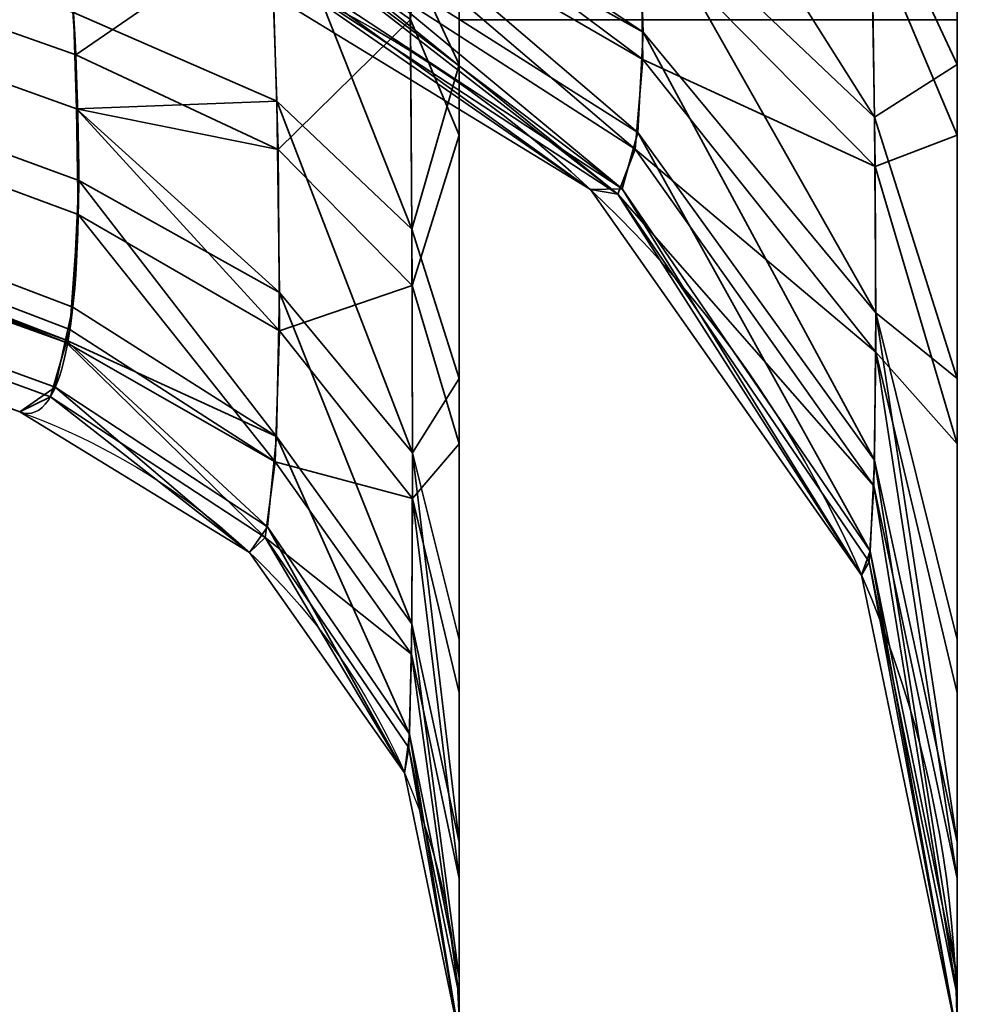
# Model space of a CAD drawing. Header units: millimetres. Extents: x -603 to 3703, y -120 to 249.
# Tile 818 of 1056: x 2484.59 to 2486.03, y -41.93 to -40.45. Entities that reach past the tile are written whole.
import ezdxf

# ---------------------------------------------------------------- set-up
doc = ezdxf.new("R2010")
doc.units = ezdxf.units.MM
doc.layers.add('151', color=7, linetype='Continuous', true_color=0xffffff)

# ---------------------------------------------------------------- blocks, each defined once
blk = doc.blocks.new('UG_SURFACE_185')
at = {"layer": '151', "color": 252, "linetype": 'Continuous', "lineweight": 35}
for points in [[(2485.25, -17.25, 1169.5381), (2485.25, -45.7122, 1169.5381), (2485.25, -19.4048, 1173.1852), (2485.25, -18.9952, 1172.8877)], [(2485.25, -45.7122, 1169.5381), (2485.25, -17.25, 1169.5381), (2485.25, -17.25, 1166.2939), (2485.25, -39.3478, 1166.2939)], [(2485.25, -18.7531, 1007.1909), (2485.25, -19.2157, 1006.9851), (2485.25, -40.6226, 1014.0123), (2485.25, -39.4812, 1013.7091)], [(2485.25, -40.6226, 1014.0123), (2485.25, -19.2157, 1006.9851), (2485.25, -19.5545, 1006.6088)], [(2486.0001, -45.8491, 1169.1622), (2486.0001, -19.2197, 1169.1622), (2486.0001, -19.3011, 1172.2006), (2486.0001, -19.9638, 1172.682)], [(2486.0001, -39.3478, 1166.2939), (2486.0001, -19.2197, 1166.2939), (2486.0001, -19.2197, 1169.1622), (2486.0001, -45.8491, 1169.1622)], [(2485.25, -19.658, 1173.6238), (2485.25, -19.4048, 1173.1852), (2485.25, -45.7122, 1169.5381)], [(2485.25, -19.5545, 1174.6088), (2485.25, -19.7109, 1174.1272), (2485.25, -45.7122, 1169.5381), (2485.25, -40.4485, 1184)], [(2485.25, -40.6226, 1014.0123), (2485.25, -19.5545, 1006.6088), (2485.25, -19.7109, 1006.1272), (2485.25, -45.3736, 1014.5735)], [(2485.25, -45.7122, 1169.5381), (2485.25, -19.7109, 1174.1272), (2485.25, -19.658, 1173.6238)], [(2485.25, -19.7109, 1006.1272), (2485.25, -19.658, 1005.6237), (2485.25, -40.4485, 996), (2485.25, -47, 1014.0001)], [(2485.25, -19.7109, 1006.1272), (2485.25, -47, 1014.0001), (2485.25, -47, 1014.25), (2485.25, -45.3736, 1014.5735)], [(2486.0001, -19.9638, 1172.682), (2486.0001, -20.3733, 1173.3913), (2486.0001, -45.8491, 1169.1622)], [(2486.0001, -40.4485, 1184), (2486.0001, -45.8491, 1169.1622), (2486.0001, -20.4589, 1174.2059), (2486.0001, -20.2058, 1174.9848)], [(2486.0001, -20.3733, 1173.3913), (2486.0001, -20.4589, 1174.2059), (2486.0001, -45.8491, 1169.1622)], [(2486.0001, -20.3733, 1005.3914), (2486.0001, -20.4589, 1006.2059), (2486.0001, -47, 1014.0001), (2486.0001, -40.4485, 996)], [(2486.0001, -45.3736, 1014.5735), (2486.0001, -20.4589, 1006.2059), (2486.0001, -40.0742, 1013.7997)], [(2486.0001, -45.3736, 1014.5735), (2486.0001, -47, 1014.25), (2486.0001, -47, 1014.0001), (2486.0001, -20.4589, 1006.2059)], [(2484.6516, -40.198, 1014.8238), (2484.6728, -40.5016, 1015.0163), (2471.067, -35.6956, 1019.2667)], [(2471.067, -35.6956, 1019.2667), (2484.664, -40.9151, 1015.5689), (2484.6582, -40.9346, 1015.6351)], [(2471.067, -35.6956, 1019.2667), (2484.674, -40.5829, 1015.1013), (2484.6766, -40.7418, 1015.2674)], [(2484.6766, -40.7418, 1015.2674), (2484.664, -40.9151, 1015.5689), (2471.067, -35.6956, 1019.2667)], [(2484.6582, -40.9346, 1015.6351), (2471.0956, -36.0625, 1019.7905), (2471.067, -35.6956, 1019.2667)], [(2484.6728, -40.5016, 1015.0163), (2484.674, -40.5829, 1015.1013), (2471.067, -35.6956, 1019.2667)], [(2471.067, -35.6956, 1160.7332), (2484.6683, -40.8817, 1164.5039), (2484.6773, -40.6908, 1164.7969)], [(2471.067, -35.6956, 1160.7332), (2471.0956, -36.0625, 1160.2094), (2484.6575, -40.931, 1164.3629)], [(2484.6575, -40.931, 1164.3629), (2484.6683, -40.8817, 1164.5039), (2471.067, -35.6956, 1160.7332)], [(2471.067, -35.6956, 1160.7332), (2484.674, -40.5826, 1164.8979), (2484.6694, -40.4376, 1165.0332)], [(2484.6773, -40.6908, 1164.7969), (2484.674, -40.5826, 1164.8979), (2471.067, -35.6956, 1160.7332)], [(2471.0956, -36.0625, 1019.7905), (2484.6346, -41.0167, 1015.9144), (2484.5884, -41.0394, 1016.2971)], [(2471.0956, -36.0625, 1019.7905), (2484.6582, -40.9346, 1015.6351), (2484.6346, -41.0167, 1015.9144)], [(2484.5884, -41.0394, 1163.7028), (2484.6418, -41.0022, 1164.1591), (2471.0956, -36.0625, 1160.2094)], [(2484.6418, -41.0022, 1164.1591), (2484.6575, -40.931, 1164.3629), (2471.0956, -36.0625, 1160.2094)], [(2485.1756, -40.3562, 1165.6972), (2485.25, -40.5162, 1166.0403), (2485.25, -39.3478, 1166.2939)], [(2485.25, -45.7122, 1169.5381), (2485.25, -39.3478, 1166.2939), (2485.25, -40.5162, 1166.0403)], [(2486.0001, -39.3478, 1166.2939), (2486.0001, -40.5162, 1166.0403), (2485.8696, -40.2362, 1165.4398)], [(2486.0001, -40.5162, 1166.0403), (2486.0001, -39.3478, 1166.2939), (2486.0001, -45.8491, 1169.1622)], [(2485.25, -39.4812, 1013.7091), (2485.25, -40.6226, 1014.0123), (2485.1766, -40.4481, 1014.3458)], [(2485.4984, -39.9979, 1164.9288), (2485.8696, -40.2362, 1165.4398), (2485.8756, -40.5954, 1165.2396)], [(2485.8756, -40.5954, 1165.2396), (2485.5201, -40.2577, 1164.798), (2485.4984, -39.9979, 1164.9288)], [(2485.8713, -40.3172, 1014.5959), (2486.0001, -40.6226, 1014.0123), (2486.0001, -40.0742, 1013.7997)], [(2486.0001, -40.0742, 1013.7997), (2486.0001, -40.6226, 1014.0123), (2486.0001, -45.3736, 1014.5735)], [(2485.527, -40.4671, 1164.6086), (2484.9977, -40.1721, 1164.3602), (2484.9918, -40.1088, 1164.4167)], [(2484.9918, -40.1088, 1164.4167), (2485.5201, -40.2577, 1164.798), (2485.527, -40.4671, 1164.6086)], [(2485.5266, -40.5084, 1015.444), (2485.523, -40.3111, 1015.241), (2484.992, -40.1091, 1015.5828)], [(2484.992, -40.1091, 1015.5828), (2484.9966, -40.201, 1015.6767), (2485.5266, -40.5084, 1015.444)], [(2485.5192, -40.6185, 1164.3671), (2484.982, -40.2774, 1164.1895), (2484.9977, -40.1721, 1164.3602)], [(2484.9977, -40.1721, 1164.3602), (2485.527, -40.4671, 1164.6086), (2485.5192, -40.6185, 1164.3671)], [(2484.6728, -40.5016, 1015.0163), (2484.6516, -40.198, 1014.8238), (2484.9668, -40.2993, 1014.6302)], [(2484.9966, -40.201, 1015.6767), (2484.9744, -40.2946, 1015.8536), (2485.5151, -40.6436, 1015.6934)], [(2485.5151, -40.6436, 1015.6934), (2485.5266, -40.5084, 1015.444), (2484.9966, -40.201, 1015.6767)], [(2484.6694, -40.4376, 1165.0332), (2484.9758, -40.5711, 1165.2079), (2484.9634, -40.22, 1165.4052)], [(2484.9634, -40.22, 1165.4052), (2484.9758, -40.5711, 1165.2079), (2485.1789, -40.764, 1165.4602)], [(2485.1789, -40.764, 1165.4602), (2485.1756, -40.3562, 1165.6972), (2484.9634, -40.22, 1165.4052)], [(2485.8756, -40.5954, 1165.2396), (2485.8696, -40.2362, 1165.4398), (2486.0001, -40.5162, 1166.0403)], [(2485.5201, -40.2577, 1164.798), (2485.8756, -40.5954, 1165.2396), (2485.8775, -40.8903, 1164.9649)], [(2485.8775, -40.8903, 1164.9649), (2485.527, -40.4671, 1164.6086), (2485.5201, -40.2577, 1164.798)], [(2485.4956, -40.7033, 1164.0801), (2484.9632, -40.301, 1164.1051), (2484.982, -40.2774, 1164.1895)], [(2484.982, -40.2774, 1164.1895), (2485.5192, -40.6185, 1164.3671), (2485.4956, -40.7033, 1164.0801)], [(2484.9668, -40.2993, 1014.6302), (2484.9775, -40.6439, 1014.8485), (2484.6728, -40.5016, 1015.0163)], [(2484.9744, -40.2946, 1015.8536), (2484.9646, -40.3034, 1015.8936), (2485.4891, -40.7112, 1015.981)], [(2484.9775, -40.6439, 1014.8485), (2484.9668, -40.2993, 1014.6302), (2485.1766, -40.4481, 1014.3458)], [(2485.4891, -40.7112, 1015.981), (2485.5151, -40.6436, 1015.6934), (2484.9744, -40.2946, 1015.8536)], [(2484.9646, -40.3034, 1015.8936), (2484.9231, -40.3402, 1016.0618), (2485.4891, -40.7112, 1015.981)], [(2485.4956, -40.7033, 1164.0801), (2484.9358, -40.335, 1163.9829), (2484.9632, -40.301, 1164.1051)], [(2485.523, -40.3111, 1015.241), (2485.8763, -40.6699, 1014.8178), (2485.8713, -40.3172, 1014.5959)], [(2485.8763, -40.6699, 1014.8178), (2485.523, -40.3111, 1015.241), (2485.5266, -40.5084, 1015.444)], [(2486.0001, -40.6226, 1014.0123), (2485.8713, -40.3172, 1014.5959), (2485.8763, -40.6699, 1014.8178)], [(2485.4476, -40.7044, 1163.7028), (2485.4476, -40.7044, 1016.2971), (2484.8423, -40.3336, 1016.2971), (2484.8423, -40.3336, 1163.7028)], [(2485.4476, -40.7044, 1163.7028), (2484.8423, -40.3336, 1163.7028), (2484.9358, -40.335, 1163.9829)], [(2484.9231, -40.3402, 1016.0618), (2484.8423, -40.3336, 1016.2971), (2485.4476, -40.7044, 1016.2971)], [(2485.4476, -40.7044, 1016.2971), (2485.4891, -40.7112, 1015.981), (2484.9231, -40.3402, 1016.0618)], [(2484.9358, -40.335, 1163.9829), (2485.4956, -40.7033, 1164.0801), (2485.4476, -40.7044, 1163.7028)], [(2485.25, -40.5162, 1166.0403), (2485.1756, -40.3562, 1165.6972), (2485.1789, -40.764, 1165.4602)], [(2484.9758, -40.5711, 1165.2079), (2484.6694, -40.4376, 1165.0332), (2484.674, -40.5826, 1164.8979)], [(2485.1766, -40.4481, 1014.3458), (2485.1794, -40.8489, 1014.6067), (2484.9775, -40.6439, 1014.8485)], [(2485.1794, -40.8489, 1014.6067), (2485.1766, -40.4481, 1014.3458), (2485.25, -40.6226, 1014.0123)], [(2486.0001, -45.8491, 1169.1622), (2486.0001, -40.4485, 1184), (2485.25, -40.4485, 1184), (2485.25, -45.7122, 1169.5381)], [(2486.0001, -47, 1014.0001), (2485.25, -47, 1014.0001), (2485.25, -40.4485, 996), (2486.0001, -40.4485, 996)], [(2485.8754, -41.112, 1164.6239), (2485.5192, -40.6185, 1164.3671), (2485.527, -40.4671, 1164.6086)], [(2485.527, -40.4671, 1164.6086), (2485.8775, -40.8903, 1164.9649), (2485.8754, -41.112, 1164.6239)], [(2484.674, -40.5829, 1015.1013), (2484.6728, -40.5016, 1015.0163), (2484.9775, -40.6439, 1014.8485)], [(2485.1789, -40.764, 1165.4602), (2485.25, -40.9889, 1165.7544), (2485.25, -40.5162, 1166.0403)], [(2485.25, -43.9948, 1164.5052), (2485.25, -40.5162, 1166.0403), (2485.25, -40.9889, 1165.7544)], [(2485.25, -40.5162, 1166.0403), (2485.25, -43.9948, 1164.5052), (2485.25, -45.3736, 1165.4265), (2485.25, -45.7122, 1169.5381)], [(2485.8773, -40.9496, 1015.11), (2485.5266, -40.5084, 1015.444), (2485.5151, -40.6436, 1015.6934)], [(2485.5266, -40.5084, 1015.444), (2485.8773, -40.9496, 1015.11), (2485.8763, -40.6699, 1014.8178)], [(2486.0001, -40.5162, 1166.0403), (2486.0001, -40.9889, 1165.7544), (2485.8756, -40.5954, 1165.2396)], [(2486.0001, -45.8491, 1169.1622), (2486.0001, -45.3736, 1165.4265), (2486.0001, -43.9948, 1164.5052), (2486.0001, -40.5162, 1166.0403)], [(2486.0001, -40.9889, 1165.7544), (2486.0001, -40.5162, 1166.0403), (2486.0001, -43.9948, 1164.5052)], [(2484.674, -40.5826, 1164.8979), (2484.9796, -40.8594, 1164.9388), (2484.9758, -40.5711, 1165.2079)], [(2484.9758, -40.5711, 1165.2079), (2484.9796, -40.8594, 1164.9388), (2485.1799, -41.1012, 1165.1425)], [(2485.1799, -41.1012, 1165.1425), (2485.1789, -40.764, 1165.4602), (2484.9758, -40.5711, 1165.2079)], [(2484.674, -40.5826, 1164.8979), (2484.6773, -40.6908, 1164.7969), (2484.9796, -40.8594, 1164.9388)], [(2484.9794, -40.9174, 1015.1343), (2484.6766, -40.7418, 1015.2674), (2484.674, -40.5829, 1015.1013)], [(2484.674, -40.5829, 1015.1013), (2484.9775, -40.6439, 1014.8485), (2484.9794, -40.9174, 1015.1343)], [(2485.8775, -40.8903, 1164.9649), (2485.8756, -40.5954, 1165.2396), (2486.0001, -40.9889, 1165.7544)], [(2485.25, -40.6226, 1014.0123), (2485.25, -41.0877, 1014.3251), (2485.1794, -40.8489, 1014.6067)], [(2485.25, -45.3736, 1014.5735), (2485.25, -43.9948, 1015.4948), (2485.25, -40.6226, 1014.0123)], [(2485.25, -41.0877, 1014.3251), (2485.25, -40.6226, 1014.0123), (2485.25, -43.9948, 1015.4948)], [(2485.8689, -41.2494, 1164.2244), (2485.4956, -40.7033, 1164.0801), (2485.5192, -40.6185, 1164.3671)], [(2485.5192, -40.6185, 1164.3671), (2485.8754, -41.112, 1164.6239), (2485.8689, -41.2494, 1164.2244)], [(2485.8763, -40.6699, 1014.8178), (2486.0001, -41.0877, 1014.3251), (2486.0001, -40.6226, 1014.0123)], [(2486.0001, -43.9948, 1015.4948), (2486.0001, -40.6226, 1014.0123), (2486.0001, -41.0877, 1014.3251)], [(2486.0001, -40.6226, 1014.0123), (2486.0001, -43.9948, 1015.4948), (2486.0001, -45.3736, 1014.5735)], [(2484.9794, -40.9174, 1015.1343), (2484.9775, -40.6439, 1014.8485), (2485.1794, -40.8489, 1014.6067)], [(2485.8742, -41.1505, 1015.4607), (2485.5151, -40.6436, 1015.6934), (2485.4891, -40.7112, 1015.981)], [(2485.5151, -40.6436, 1015.6934), (2485.8742, -41.1505, 1015.4607), (2485.8773, -40.9496, 1015.11)], [(2486.0001, -41.0877, 1014.3251), (2485.8763, -40.6699, 1014.8178), (2485.8773, -40.9496, 1015.11)], [(2484.6773, -40.6908, 1164.7969), (2484.6683, -40.8817, 1164.5039), (2484.9751, -41.0766, 1164.6054)], [(2484.9751, -41.0766, 1164.6054), (2484.9796, -40.8594, 1164.9388), (2484.6773, -40.6908, 1164.7969)], [(2485.8561, -41.2852, 1163.7028), (2485.4476, -40.7044, 1163.7028), (2485.4956, -40.7033, 1164.0801)], [(2485.8561, -41.2852, 1163.7028), (2485.8561, -41.2852, 1016.2971), (2485.4476, -40.7044, 1016.2971), (2485.4476, -40.7044, 1163.7028)], [(2485.4891, -40.7112, 1015.981), (2485.4476, -40.7044, 1016.2971), (2485.8561, -41.2852, 1016.2971)], [(2485.8561, -41.2852, 1016.2971), (2485.8673, -41.2654, 1015.8602), (2485.4891, -40.7112, 1015.981)], [(2485.4891, -40.7112, 1015.981), (2485.8673, -41.2654, 1015.8602), (2485.8742, -41.1505, 1015.4607)], [(2485.4956, -40.7033, 1164.0801), (2485.8689, -41.2494, 1164.2244), (2485.8561, -41.2852, 1163.7028)], [(2484.973, -41.1145, 1015.4773), (2484.664, -40.9151, 1015.5689), (2484.6766, -40.7418, 1015.2674)], [(2484.6766, -40.7418, 1015.2674), (2484.9794, -40.9174, 1015.1343), (2484.973, -41.1145, 1015.4773)], [(2485.25, -40.9889, 1165.7544), (2485.1789, -40.764, 1165.4602), (2485.1799, -41.1012, 1165.1425)], [(2484.9796, -40.8594, 1164.9388), (2484.9751, -41.0766, 1164.6054), (2485.1787, -41.3586, 1164.7521)], [(2485.1794, -40.8489, 1014.6067), (2485.1799, -41.1696, 1014.9435), (2484.9794, -40.9174, 1015.1343)], [(2485.1787, -41.3586, 1164.7521), (2485.1799, -41.1012, 1165.1425), (2484.9796, -40.8594, 1164.9388)], [(2485.1799, -41.1696, 1014.9435), (2485.1794, -40.8489, 1014.6067), (2485.25, -41.0877, 1014.3251)], [(2484.9751, -41.0766, 1164.6054), (2484.6683, -40.8817, 1164.5039), (2484.6575, -40.931, 1164.3629)], [(2486.0001, -41.6874, 1164.9233), (2485.8754, -41.112, 1164.6239), (2485.8775, -40.8903, 1164.9649)], [(2486.0001, -40.9889, 1165.7544), (2486.0001, -41.3824, 1165.3793), (2485.8775, -40.8903, 1164.9649)], [(2485.8775, -40.8903, 1164.9649), (2486.0001, -41.3824, 1165.3793), (2486.0001, -41.6874, 1164.9233)], [(2484.6582, -40.9346, 1015.6351), (2484.664, -40.9151, 1015.5689), (2484.973, -41.1145, 1015.4773)], [(2484.973, -41.1145, 1015.4773), (2484.9794, -40.9174, 1015.1343), (2485.1799, -41.1696, 1014.9435)], [(2484.9582, -41.2287, 1015.8682), (2484.6346, -41.0167, 1015.9144), (2484.6582, -40.9346, 1015.6351)], [(2484.6575, -40.931, 1164.3629), (2484.6418, -41.0022, 1164.1591), (2484.9617, -41.2126, 1164.2146)], [(2484.6575, -40.931, 1164.3629), (2484.9617, -41.2126, 1164.2146), (2484.9751, -41.0766, 1164.6054)], [(2484.6582, -40.9346, 1015.6351), (2484.973, -41.1145, 1015.4773), (2484.9582, -41.2287, 1015.8682)], [(2485.8773, -40.9496, 1015.11), (2485.8742, -41.1505, 1015.4607), (2486.0001, -41.7424, 1015.1891)], [(2486.0001, -41.7424, 1015.1891), (2486.0001, -41.4628, 1014.7214), (2485.8773, -40.9496, 1015.11)], [(2485.8773, -40.9496, 1015.11), (2486.0001, -41.4628, 1014.7214), (2486.0001, -41.0877, 1014.3251)], [(2485.1799, -41.1012, 1165.1425), (2485.25, -41.3824, 1165.3793), (2485.25, -40.9889, 1165.7544)], [(2485.25, -40.9889, 1165.7544), (2485.25, -41.3824, 1165.3793), (2485.25, -43.9948, 1164.5052)], [(2486.0001, -43.9948, 1164.5052), (2486.0001, -41.3824, 1165.3793), (2486.0001, -40.9889, 1165.7544)], [(2484.6418, -41.0022, 1164.1591), (2484.5884, -41.0394, 1163.7028), (2484.9343, -41.2512, 1163.7028)], [(2484.9343, -41.2512, 1163.7028), (2484.9617, -41.2126, 1164.2146), (2484.6418, -41.0022, 1164.1591)], [(2484.9343, -41.2512, 1016.2971), (2484.5884, -41.0394, 1016.2971), (2484.6346, -41.0167, 1015.9144)], [(2484.6346, -41.0167, 1015.9144), (2484.9582, -41.2287, 1015.8682), (2484.9343, -41.2512, 1016.2971)], [(2484.9343, -41.2512, 1016.2971), (2484.9343, -41.2512, 1163.7028), (2484.5884, -41.0394, 1163.7028), (2484.5884, -41.0394, 1016.2971)], [(2484.9751, -41.0766, 1164.6054), (2484.9617, -41.2126, 1164.2146), (2485.1751, -41.5247, 1164.297)], [(2485.1751, -41.5247, 1164.297), (2485.1787, -41.3586, 1164.7521), (2484.9751, -41.0766, 1164.6054)], [(2485.25, -41.0877, 1014.3251), (2485.25, -41.4628, 1014.7214), (2485.1799, -41.1696, 1014.9435)], [(2485.25, -41.4628, 1014.7214), (2485.25, -41.0877, 1014.3251), (2485.25, -43.9948, 1015.4948)], [(2486.0001, -43.9948, 1015.4948), (2486.0001, -41.0877, 1014.3251), (2486.0001, -41.4628, 1014.7214)], [(2484.9582, -41.2287, 1015.8682), (2484.973, -41.1145, 1015.4773), (2485.1782, -41.4042, 1015.3444)], [(2485.1799, -41.1696, 1014.9435), (2485.1782, -41.4042, 1015.3444), (2484.973, -41.1145, 1015.4773)], [(2485.1799, -41.1012, 1165.1425), (2485.1787, -41.3586, 1164.7521), (2485.25, -41.6874, 1164.9233)], [(2485.25, -41.6874, 1164.9233), (2485.25, -41.3824, 1165.3793), (2485.1799, -41.1012, 1165.1425)], [(2486.0001, -41.8917, 1164.3939), (2485.8689, -41.2494, 1164.2244), (2485.8754, -41.112, 1164.6239)], [(2485.8754, -41.112, 1164.6239), (2486.0001, -41.6874, 1164.9233), (2486.0001, -41.8917, 1164.3939)], [(2485.8742, -41.1505, 1015.4607), (2485.8673, -41.2654, 1015.8602), (2486.0001, -41.9186, 1015.718)], [(2486.0001, -41.9186, 1015.718), (2486.0001, -41.7424, 1015.1891), (2485.8742, -41.1505, 1015.4607)], [(2485.25, -41.7424, 1015.1891), (2485.1782, -41.4042, 1015.3444), (2485.1799, -41.1696, 1014.9435)], [(2485.1799, -41.1696, 1014.9435), (2485.25, -41.4628, 1014.7214), (2485.25, -41.7424, 1015.1891)], [(2484.9617, -41.2126, 1164.2146), (2484.9343, -41.2512, 1163.7028), (2485.1677, -41.5831, 1163.7028)], [(2485.1677, -41.5831, 1163.7028), (2485.1751, -41.5247, 1164.297), (2484.9617, -41.2126, 1164.2146)], [(2485.1677, -41.5831, 1016.2971), (2484.9343, -41.2512, 1016.2971), (2484.9582, -41.2287, 1015.8682)], [(2485.1782, -41.4042, 1015.3444), (2485.1742, -41.5453, 1015.7993), (2484.9582, -41.2287, 1015.8682)], [(2484.9582, -41.2287, 1015.8682), (2485.1742, -41.5453, 1015.7993), (2485.1677, -41.5831, 1016.2971)], [(2485.1677, -41.5831, 1016.2971), (2485.1677, -41.5831, 1163.7028), (2484.9343, -41.2512, 1163.7028), (2484.9343, -41.2512, 1016.2971)], [(2486.0001, -41.9804, 1163.7028), (2485.8561, -41.2852, 1163.7028), (2485.8689, -41.2494, 1164.2244)], [(2485.8689, -41.2494, 1164.2244), (2486.0001, -41.8917, 1164.3939), (2486.0001, -41.9804, 1163.7028)], [(2485.8673, -41.2654, 1015.8602), (2485.8561, -41.2852, 1016.2971), (2486.0001, -41.9804, 1016.2971)], [(2486.0001, -41.9804, 1016.2971), (2486.0001, -41.9186, 1015.718), (2485.8673, -41.2654, 1015.8602)], [(2486.0001, -41.9804, 1163.7028), (2486.0001, -41.9804, 1016.2971), (2485.8561, -41.2852, 1016.2971), (2485.8561, -41.2852, 1163.7028)], [(2485.1787, -41.3586, 1164.7521), (2485.1751, -41.5247, 1164.297), (2485.25, -41.8917, 1164.3939)], [(2485.25, -41.8917, 1164.3939), (2485.25, -41.6874, 1164.9233), (2485.1787, -41.3586, 1164.7521)], [(2485.25, -41.3824, 1165.3793), (2485.25, -41.6874, 1164.9233), (2485.25, -43.9948, 1164.5052)], [(2486.0001, -43.9948, 1164.5052), (2486.0001, -41.6874, 1164.9233), (2486.0001, -41.3824, 1165.3793)], [(2485.25, -41.9186, 1015.718), (2485.1742, -41.5453, 1015.7993), (2485.1782, -41.4042, 1015.3444)], [(2485.1782, -41.4042, 1015.3444), (2485.25, -41.7424, 1015.1891), (2485.25, -41.9186, 1015.718)], [(2485.25, -41.7424, 1015.1891), (2485.25, -41.4628, 1014.7214), (2485.25, -43.9948, 1015.4948)], [(2486.0001, -43.9948, 1015.4948), (2486.0001, -41.4628, 1014.7214), (2486.0001, -41.7424, 1015.1891)], [(2485.1751, -41.5247, 1164.297), (2485.1677, -41.5831, 1163.7028), (2485.25, -41.9804, 1163.7028)], [(2485.25, -41.9804, 1163.7028), (2485.25, -41.8917, 1164.3939), (2485.1751, -41.5247, 1164.297)], [(2485.25, -41.9804, 1016.2971), (2485.1677, -41.5831, 1016.2971), (2485.1742, -41.5453, 1015.7993)], [(2485.1742, -41.5453, 1015.7993), (2485.25, -41.9186, 1015.718), (2485.25, -41.9804, 1016.2971)], [(2485.25, -41.9804, 1016.2971), (2485.25, -41.9804, 1163.7028), (2485.1677, -41.5831, 1163.7028), (2485.1677, -41.5831, 1016.2971)], [(2485.25, -41.6874, 1164.9233), (2485.25, -41.8917, 1164.3939), (2485.25, -43.9948, 1164.5052)], [(2486.0001, -43.9948, 1164.5052), (2486.0001, -41.8917, 1164.3939), (2486.0001, -41.6874, 1164.9233)], [(2485.25, -41.9186, 1015.718), (2485.25, -41.7424, 1015.1891), (2485.25, -43.9948, 1015.4948)], [(2486.0001, -43.9948, 1015.4948), (2486.0001, -41.7424, 1015.1891), (2486.0001, -41.9186, 1015.718)], [(2485.25, -41.8917, 1164.3939), (2485.25, -41.9804, 1163.7028), (2485.25, -43.0735, 1163.1263), (2485.25, -43.9948, 1164.5052)], [(2486.0001, -43.9948, 1164.5052), (2486.0001, -43.0735, 1163.1263), (2486.0001, -41.9804, 1163.7028), (2486.0001, -41.8917, 1164.3939)], [(2485.25, -43.9948, 1015.4948), (2485.25, -43.0735, 1016.8736), (2485.25, -41.9804, 1016.2971), (2485.25, -41.9186, 1015.718)], [(2486.0001, -41.9186, 1015.718), (2486.0001, -41.9804, 1016.2971), (2486.0001, -43.0735, 1016.8736), (2486.0001, -43.9948, 1015.4948)]]:
    blk.add_3dface(points, dxfattribs=at)
blk = doc.blocks.new('UG_SURFACE_226')
at = {"layer": '151', "color": 252, "linetype": 'Continuous', "lineweight": 35}
for points in [[(2485.25, -17.25, 1169.5381), (2485.25, -45.7122, 1169.5381), (2485.25, -19.4048, 1173.1852), (2485.25, -18.9952, 1172.8877)], [(2485.25, -45.7122, 1169.5381), (2485.25, -17.25, 1169.5381), (2485.25, -17.25, 1166.2939), (2485.25, -39.3478, 1166.2939)], [(2485.25, -18.7531, 1007.1909), (2485.25, -19.2157, 1006.9851), (2485.25, -40.6226, 1014.0123), (2485.25, -39.4812, 1013.7091)], [(2485.25, -40.6226, 1014.0123), (2485.25, -19.2157, 1006.9851), (2485.25, -19.5545, 1006.6088)], [(2486.0001, -45.8491, 1169.1622), (2486.0001, -19.2197, 1169.1622), (2486.0001, -19.3011, 1172.2006), (2486.0001, -19.9638, 1172.682)], [(2486.0001, -39.3478, 1166.2939), (2486.0001, -19.2197, 1166.2939), (2486.0001, -19.2197, 1169.1622), (2486.0001, -45.8491, 1169.1622)], [(2485.25, -19.658, 1173.6238), (2485.25, -19.4048, 1173.1852), (2485.25, -45.7122, 1169.5381)], [(2485.25, -19.5545, 1174.6088), (2485.25, -19.7109, 1174.1272), (2485.25, -45.7122, 1169.5381), (2485.25, -40.4485, 1184)], [(2485.25, -40.6226, 1014.0123), (2485.25, -19.5545, 1006.6088), (2485.25, -19.7109, 1006.1272), (2485.25, -45.3736, 1014.5735)], [(2485.25, -45.7122, 1169.5381), (2485.25, -19.7109, 1174.1272), (2485.25, -19.658, 1173.6238)], [(2485.25, -19.7109, 1006.1272), (2485.25, -19.658, 1005.6237), (2485.25, -40.4485, 996), (2485.25, -47, 1014.0001)], [(2485.25, -19.7109, 1006.1272), (2485.25, -47, 1014.0001), (2485.25, -47, 1014.25), (2485.25, -45.3736, 1014.5735)], [(2486.0001, -19.9638, 1172.682), (2486.0001, -20.3733, 1173.3913), (2486.0001, -45.8491, 1169.1622)], [(2486.0001, -40.4485, 1184), (2486.0001, -45.8491, 1169.1622), (2486.0001, -20.4589, 1174.2059), (2486.0001, -20.2058, 1174.9848)], [(2486.0001, -20.3733, 1173.3913), (2486.0001, -20.4589, 1174.2059), (2486.0001, -45.8491, 1169.1622)], [(2486.0001, -20.3733, 1005.3914), (2486.0001, -20.4589, 1006.2059), (2486.0001, -47, 1014.0001), (2486.0001, -40.4485, 996)], [(2486.0001, -45.3736, 1014.5735), (2486.0001, -20.4589, 1006.2059), (2486.0001, -40.0742, 1013.7997)], [(2486.0001, -45.3736, 1014.5735), (2486.0001, -47, 1014.25), (2486.0001, -47, 1014.0001), (2486.0001, -20.4589, 1006.2059)], [(2484.6516, -40.198, 1014.8238), (2484.6728, -40.5016, 1015.0163), (2471.067, -35.6956, 1019.2667)], [(2471.067, -35.6956, 1019.2667), (2484.664, -40.9151, 1015.5689), (2484.6582, -40.9346, 1015.6351)], [(2471.067, -35.6956, 1019.2667), (2484.674, -40.5829, 1015.1013), (2484.6766, -40.7418, 1015.2674)], [(2484.6766, -40.7418, 1015.2674), (2484.664, -40.9151, 1015.5689), (2471.067, -35.6956, 1019.2667)], [(2484.6582, -40.9346, 1015.6351), (2471.0956, -36.0625, 1019.7905), (2471.067, -35.6956, 1019.2667)], [(2484.6728, -40.5016, 1015.0163), (2484.674, -40.5829, 1015.1013), (2471.067, -35.6956, 1019.2667)], [(2471.067, -35.6956, 1160.7332), (2484.6683, -40.8817, 1164.5039), (2484.6773, -40.6908, 1164.7969)], [(2471.067, -35.6956, 1160.7332), (2471.0956, -36.0625, 1160.2094), (2484.6575, -40.931, 1164.3629)], [(2484.6575, -40.931, 1164.3629), (2484.6683, -40.8817, 1164.5039), (2471.067, -35.6956, 1160.7332)], [(2471.067, -35.6956, 1160.7332), (2484.674, -40.5826, 1164.8979), (2484.6694, -40.4376, 1165.0332)], [(2484.6773, -40.6908, 1164.7969), (2484.674, -40.5826, 1164.8979), (2471.067, -35.6956, 1160.7332)], [(2471.0956, -36.0625, 1019.7905), (2484.6346, -41.0167, 1015.9144), (2484.5884, -41.0394, 1016.2971)], [(2471.0956, -36.0625, 1019.7905), (2484.6582, -40.9346, 1015.6351), (2484.6346, -41.0167, 1015.9144)], [(2484.5884, -41.0394, 1163.7028), (2484.6418, -41.0022, 1164.1591), (2471.0956, -36.0625, 1160.2094)], [(2484.6418, -41.0022, 1164.1591), (2484.6575, -40.931, 1164.3629), (2471.0956, -36.0625, 1160.2094)], [(2485.1756, -40.3562, 1165.6972), (2485.25, -40.5162, 1166.0403), (2485.25, -39.3478, 1166.2939)], [(2485.25, -45.7122, 1169.5381), (2485.25, -39.3478, 1166.2939), (2485.25, -40.5162, 1166.0403)], [(2486.0001, -39.3478, 1166.2939), (2486.0001, -40.5162, 1166.0403), (2485.8696, -40.2362, 1165.4398)], [(2486.0001, -40.5162, 1166.0403), (2486.0001, -39.3478, 1166.2939), (2486.0001, -45.8491, 1169.1622)], [(2485.25, -39.4812, 1013.7091), (2485.25, -40.6226, 1014.0123), (2485.1766, -40.4481, 1014.3458)], [(2485.4984, -39.9979, 1164.9288), (2485.8696, -40.2362, 1165.4398), (2485.8756, -40.5954, 1165.2396)], [(2485.8756, -40.5954, 1165.2396), (2485.5201, -40.2577, 1164.798), (2485.4984, -39.9979, 1164.9288)], [(2485.8713, -40.3172, 1014.5959), (2486.0001, -40.6226, 1014.0123), (2486.0001, -40.0742, 1013.7997)], [(2486.0001, -40.0742, 1013.7997), (2486.0001, -40.6226, 1014.0123), (2486.0001, -45.3736, 1014.5735)], [(2485.527, -40.4671, 1164.6086), (2484.9977, -40.1721, 1164.3602), (2484.9918, -40.1088, 1164.4167)], [(2484.9918, -40.1088, 1164.4167), (2485.5201, -40.2577, 1164.798), (2485.527, -40.4671, 1164.6086)], [(2485.5266, -40.5084, 1015.444), (2485.523, -40.3111, 1015.241), (2484.992, -40.1091, 1015.5828)], [(2484.992, -40.1091, 1015.5828), (2484.9966, -40.201, 1015.6767), (2485.5266, -40.5084, 1015.444)], [(2485.5192, -40.6185, 1164.3671), (2484.982, -40.2774, 1164.1895), (2484.9977, -40.1721, 1164.3602)], [(2484.9977, -40.1721, 1164.3602), (2485.527, -40.4671, 1164.6086), (2485.5192, -40.6185, 1164.3671)], [(2484.6728, -40.5016, 1015.0163), (2484.6516, -40.198, 1014.8238), (2484.9668, -40.2993, 1014.6302)], [(2484.9966, -40.201, 1015.6767), (2484.9744, -40.2946, 1015.8536), (2485.5151, -40.6436, 1015.6934)], [(2485.5151, -40.6436, 1015.6934), (2485.5266, -40.5084, 1015.444), (2484.9966, -40.201, 1015.6767)], [(2484.6694, -40.4376, 1165.0332), (2484.9758, -40.5711, 1165.2079), (2484.9634, -40.22, 1165.4052)], [(2484.9634, -40.22, 1165.4052), (2484.9758, -40.5711, 1165.2079), (2485.1789, -40.764, 1165.4602)], [(2485.1789, -40.764, 1165.4602), (2485.1756, -40.3562, 1165.6972), (2484.9634, -40.22, 1165.4052)], [(2485.8756, -40.5954, 1165.2396), (2485.8696, -40.2362, 1165.4398), (2486.0001, -40.5162, 1166.0403)], [(2485.5201, -40.2577, 1164.798), (2485.8756, -40.5954, 1165.2396), (2485.8775, -40.8903, 1164.9649)], [(2485.8775, -40.8903, 1164.9649), (2485.527, -40.4671, 1164.6086), (2485.5201, -40.2577, 1164.798)], [(2485.4956, -40.7033, 1164.0801), (2484.9632, -40.301, 1164.1051), (2484.982, -40.2774, 1164.1895)], [(2484.982, -40.2774, 1164.1895), (2485.5192, -40.6185, 1164.3671), (2485.4956, -40.7033, 1164.0801)], [(2484.9668, -40.2993, 1014.6302), (2484.9775, -40.6439, 1014.8485), (2484.6728, -40.5016, 1015.0163)], [(2484.9744, -40.2946, 1015.8536), (2484.9646, -40.3034, 1015.8936), (2485.4891, -40.7112, 1015.981)], [(2484.9775, -40.6439, 1014.8485), (2484.9668, -40.2993, 1014.6302), (2485.1766, -40.4481, 1014.3458)], [(2485.4891, -40.7112, 1015.981), (2485.5151, -40.6436, 1015.6934), (2484.9744, -40.2946, 1015.8536)], [(2484.9646, -40.3034, 1015.8936), (2484.9231, -40.3402, 1016.0618), (2485.4891, -40.7112, 1015.981)], [(2485.4956, -40.7033, 1164.0801), (2484.9358, -40.335, 1163.9829), (2484.9632, -40.301, 1164.1051)], [(2485.523, -40.3111, 1015.241), (2485.8763, -40.6699, 1014.8178), (2485.8713, -40.3172, 1014.5959)], [(2485.8763, -40.6699, 1014.8178), (2485.523, -40.3111, 1015.241), (2485.5266, -40.5084, 1015.444)], [(2486.0001, -40.6226, 1014.0123), (2485.8713, -40.3172, 1014.5959), (2485.8763, -40.6699, 1014.8178)], [(2485.4476, -40.7044, 1163.7028), (2485.4476, -40.7044, 1016.2971), (2484.8423, -40.3336, 1016.2971), (2484.8423, -40.3336, 1163.7028)], [(2485.4476, -40.7044, 1163.7028), (2484.8423, -40.3336, 1163.7028), (2484.9358, -40.335, 1163.9829)], [(2484.9231, -40.3402, 1016.0618), (2484.8423, -40.3336, 1016.2971), (2485.4476, -40.7044, 1016.2971)], [(2485.4476, -40.7044, 1016.2971), (2485.4891, -40.7112, 1015.981), (2484.9231, -40.3402, 1016.0618)], [(2484.9358, -40.335, 1163.9829), (2485.4956, -40.7033, 1164.0801), (2485.4476, -40.7044, 1163.7028)], [(2485.25, -40.5162, 1166.0403), (2485.1756, -40.3562, 1165.6972), (2485.1789, -40.764, 1165.4602)], [(2484.9758, -40.5711, 1165.2079), (2484.6694, -40.4376, 1165.0332), (2484.674, -40.5826, 1164.8979)], [(2485.1766, -40.4481, 1014.3458), (2485.1794, -40.8489, 1014.6067), (2484.9775, -40.6439, 1014.8485)], [(2485.1794, -40.8489, 1014.6067), (2485.1766, -40.4481, 1014.3458), (2485.25, -40.6226, 1014.0123)], [(2486.0001, -45.8491, 1169.1622), (2486.0001, -40.4485, 1184), (2485.25, -40.4485, 1184), (2485.25, -45.7122, 1169.5381)], [(2486.0001, -47, 1014.0001), (2485.25, -47, 1014.0001), (2485.25, -40.4485, 996), (2486.0001, -40.4485, 996)], [(2485.8754, -41.112, 1164.6239), (2485.5192, -40.6185, 1164.3671), (2485.527, -40.4671, 1164.6086)], [(2485.527, -40.4671, 1164.6086), (2485.8775, -40.8903, 1164.9649), (2485.8754, -41.112, 1164.6239)], [(2484.674, -40.5829, 1015.1013), (2484.6728, -40.5016, 1015.0163), (2484.9775, -40.6439, 1014.8485)], [(2485.1789, -40.764, 1165.4602), (2485.25, -40.9889, 1165.7544), (2485.25, -40.5162, 1166.0403)], [(2485.25, -43.9948, 1164.5052), (2485.25, -40.5162, 1166.0403), (2485.25, -40.9889, 1165.7544)], [(2485.25, -40.5162, 1166.0403), (2485.25, -43.9948, 1164.5052), (2485.25, -45.3736, 1165.4265), (2485.25, -45.7122, 1169.5381)], [(2485.8773, -40.9496, 1015.11), (2485.5266, -40.5084, 1015.444), (2485.5151, -40.6436, 1015.6934)], [(2485.5266, -40.5084, 1015.444), (2485.8773, -40.9496, 1015.11), (2485.8763, -40.6699, 1014.8178)], [(2486.0001, -40.5162, 1166.0403), (2486.0001, -40.9889, 1165.7544), (2485.8756, -40.5954, 1165.2396)], [(2486.0001, -45.8491, 1169.1622), (2486.0001, -45.3736, 1165.4265), (2486.0001, -43.9948, 1164.5052), (2486.0001, -40.5162, 1166.0403)], [(2486.0001, -40.9889, 1165.7544), (2486.0001, -40.5162, 1166.0403), (2486.0001, -43.9948, 1164.5052)], [(2484.674, -40.5826, 1164.8979), (2484.9796, -40.8594, 1164.9388), (2484.9758, -40.5711, 1165.2079)], [(2484.9758, -40.5711, 1165.2079), (2484.9796, -40.8594, 1164.9388), (2485.1799, -41.1012, 1165.1425)], [(2485.1799, -41.1012, 1165.1425), (2485.1789, -40.764, 1165.4602), (2484.9758, -40.5711, 1165.2079)], [(2484.674, -40.5826, 1164.8979), (2484.6773, -40.6908, 1164.7969), (2484.9796, -40.8594, 1164.9388)], [(2484.9794, -40.9174, 1015.1343), (2484.6766, -40.7418, 1015.2674), (2484.674, -40.5829, 1015.1013)], [(2484.674, -40.5829, 1015.1013), (2484.9775, -40.6439, 1014.8485), (2484.9794, -40.9174, 1015.1343)], [(2485.8775, -40.8903, 1164.9649), (2485.8756, -40.5954, 1165.2396), (2486.0001, -40.9889, 1165.7544)], [(2485.25, -40.6226, 1014.0123), (2485.25, -41.0877, 1014.3251), (2485.1794, -40.8489, 1014.6067)], [(2485.25, -45.3736, 1014.5735), (2485.25, -43.9948, 1015.4948), (2485.25, -40.6226, 1014.0123)], [(2485.25, -41.0877, 1014.3251), (2485.25, -40.6226, 1014.0123), (2485.25, -43.9948, 1015.4948)], [(2485.8689, -41.2494, 1164.2244), (2485.4956, -40.7033, 1164.0801), (2485.5192, -40.6185, 1164.3671)], [(2485.5192, -40.6185, 1164.3671), (2485.8754, -41.112, 1164.6239), (2485.8689, -41.2494, 1164.2244)], [(2485.8763, -40.6699, 1014.8178), (2486.0001, -41.0877, 1014.3251), (2486.0001, -40.6226, 1014.0123)], [(2486.0001, -43.9948, 1015.4948), (2486.0001, -40.6226, 1014.0123), (2486.0001, -41.0877, 1014.3251)], [(2486.0001, -40.6226, 1014.0123), (2486.0001, -43.9948, 1015.4948), (2486.0001, -45.3736, 1014.5735)], [(2484.9794, -40.9174, 1015.1343), (2484.9775, -40.6439, 1014.8485), (2485.1794, -40.8489, 1014.6067)], [(2485.8742, -41.1505, 1015.4607), (2485.5151, -40.6436, 1015.6934), (2485.4891, -40.7112, 1015.981)], [(2485.5151, -40.6436, 1015.6934), (2485.8742, -41.1505, 1015.4607), (2485.8773, -40.9496, 1015.11)], [(2486.0001, -41.0877, 1014.3251), (2485.8763, -40.6699, 1014.8178), (2485.8773, -40.9496, 1015.11)], [(2484.6773, -40.6908, 1164.7969), (2484.6683, -40.8817, 1164.5039), (2484.9751, -41.0766, 1164.6054)], [(2484.9751, -41.0766, 1164.6054), (2484.9796, -40.8594, 1164.9388), (2484.6773, -40.6908, 1164.7969)], [(2485.8561, -41.2852, 1163.7028), (2485.4476, -40.7044, 1163.7028), (2485.4956, -40.7033, 1164.0801)], [(2485.8561, -41.2852, 1163.7028), (2485.8561, -41.2852, 1016.2971), (2485.4476, -40.7044, 1016.2971), (2485.4476, -40.7044, 1163.7028)], [(2485.4891, -40.7112, 1015.981), (2485.4476, -40.7044, 1016.2971), (2485.8561, -41.2852, 1016.2971)], [(2485.8561, -41.2852, 1016.2971), (2485.8673, -41.2654, 1015.8602), (2485.4891, -40.7112, 1015.981)], [(2485.4891, -40.7112, 1015.981), (2485.8673, -41.2654, 1015.8602), (2485.8742, -41.1505, 1015.4607)], [(2485.4956, -40.7033, 1164.0801), (2485.8689, -41.2494, 1164.2244), (2485.8561, -41.2852, 1163.7028)], [(2484.973, -41.1145, 1015.4773), (2484.664, -40.9151, 1015.5689), (2484.6766, -40.7418, 1015.2674)], [(2484.6766, -40.7418, 1015.2674), (2484.9794, -40.9174, 1015.1343), (2484.973, -41.1145, 1015.4773)], [(2485.25, -40.9889, 1165.7544), (2485.1789, -40.764, 1165.4602), (2485.1799, -41.1012, 1165.1425)], [(2484.9796, -40.8594, 1164.9388), (2484.9751, -41.0766, 1164.6054), (2485.1787, -41.3586, 1164.7521)], [(2485.1794, -40.8489, 1014.6067), (2485.1799, -41.1696, 1014.9435), (2484.9794, -40.9174, 1015.1343)], [(2485.1787, -41.3586, 1164.7521), (2485.1799, -41.1012, 1165.1425), (2484.9796, -40.8594, 1164.9388)], [(2485.1799, -41.1696, 1014.9435), (2485.1794, -40.8489, 1014.6067), (2485.25, -41.0877, 1014.3251)], [(2484.9751, -41.0766, 1164.6054), (2484.6683, -40.8817, 1164.5039), (2484.6575, -40.931, 1164.3629)], [(2486.0001, -41.6874, 1164.9233), (2485.8754, -41.112, 1164.6239), (2485.8775, -40.8903, 1164.9649)], [(2486.0001, -40.9889, 1165.7544), (2486.0001, -41.3824, 1165.3793), (2485.8775, -40.8903, 1164.9649)], [(2485.8775, -40.8903, 1164.9649), (2486.0001, -41.3824, 1165.3793), (2486.0001, -41.6874, 1164.9233)], [(2484.6582, -40.9346, 1015.6351), (2484.664, -40.9151, 1015.5689), (2484.973, -41.1145, 1015.4773)], [(2484.973, -41.1145, 1015.4773), (2484.9794, -40.9174, 1015.1343), (2485.1799, -41.1696, 1014.9435)], [(2484.9582, -41.2287, 1015.8682), (2484.6346, -41.0167, 1015.9144), (2484.6582, -40.9346, 1015.6351)], [(2484.6575, -40.931, 1164.3629), (2484.6418, -41.0022, 1164.1591), (2484.9617, -41.2126, 1164.2146)], [(2484.6575, -40.931, 1164.3629), (2484.9617, -41.2126, 1164.2146), (2484.9751, -41.0766, 1164.6054)], [(2484.6582, -40.9346, 1015.6351), (2484.973, -41.1145, 1015.4773), (2484.9582, -41.2287, 1015.8682)], [(2485.8773, -40.9496, 1015.11), (2485.8742, -41.1505, 1015.4607), (2486.0001, -41.7424, 1015.1891)], [(2486.0001, -41.7424, 1015.1891), (2486.0001, -41.4628, 1014.7214), (2485.8773, -40.9496, 1015.11)], [(2485.8773, -40.9496, 1015.11), (2486.0001, -41.4628, 1014.7214), (2486.0001, -41.0877, 1014.3251)], [(2485.1799, -41.1012, 1165.1425), (2485.25, -41.3824, 1165.3793), (2485.25, -40.9889, 1165.7544)], [(2485.25, -40.9889, 1165.7544), (2485.25, -41.3824, 1165.3793), (2485.25, -43.9948, 1164.5052)], [(2486.0001, -43.9948, 1164.5052), (2486.0001, -41.3824, 1165.3793), (2486.0001, -40.9889, 1165.7544)], [(2484.6418, -41.0022, 1164.1591), (2484.5884, -41.0394, 1163.7028), (2484.9343, -41.2512, 1163.7028)], [(2484.9343, -41.2512, 1163.7028), (2484.9617, -41.2126, 1164.2146), (2484.6418, -41.0022, 1164.1591)], [(2484.9343, -41.2512, 1016.2971), (2484.5884, -41.0394, 1016.2971), (2484.6346, -41.0167, 1015.9144)], [(2484.6346, -41.0167, 1015.9144), (2484.9582, -41.2287, 1015.8682), (2484.9343, -41.2512, 1016.2971)], [(2484.9343, -41.2512, 1016.2971), (2484.9343, -41.2512, 1163.7028), (2484.5884, -41.0394, 1163.7028), (2484.5884, -41.0394, 1016.2971)], [(2484.9751, -41.0766, 1164.6054), (2484.9617, -41.2126, 1164.2146), (2485.1751, -41.5247, 1164.297)], [(2485.1751, -41.5247, 1164.297), (2485.1787, -41.3586, 1164.7521), (2484.9751, -41.0766, 1164.6054)], [(2485.25, -41.0877, 1014.3251), (2485.25, -41.4628, 1014.7214), (2485.1799, -41.1696, 1014.9435)], [(2485.25, -41.4628, 1014.7214), (2485.25, -41.0877, 1014.3251), (2485.25, -43.9948, 1015.4948)], [(2486.0001, -43.9948, 1015.4948), (2486.0001, -41.0877, 1014.3251), (2486.0001, -41.4628, 1014.7214)], [(2484.9582, -41.2287, 1015.8682), (2484.973, -41.1145, 1015.4773), (2485.1782, -41.4042, 1015.3444)], [(2485.1799, -41.1696, 1014.9435), (2485.1782, -41.4042, 1015.3444), (2484.973, -41.1145, 1015.4773)], [(2485.1799, -41.1012, 1165.1425), (2485.1787, -41.3586, 1164.7521), (2485.25, -41.6874, 1164.9233)], [(2485.25, -41.6874, 1164.9233), (2485.25, -41.3824, 1165.3793), (2485.1799, -41.1012, 1165.1425)], [(2486.0001, -41.8917, 1164.3939), (2485.8689, -41.2494, 1164.2244), (2485.8754, -41.112, 1164.6239)], [(2485.8754, -41.112, 1164.6239), (2486.0001, -41.6874, 1164.9233), (2486.0001, -41.8917, 1164.3939)], [(2485.8742, -41.1505, 1015.4607), (2485.8673, -41.2654, 1015.8602), (2486.0001, -41.9186, 1015.718)], [(2486.0001, -41.9186, 1015.718), (2486.0001, -41.7424, 1015.1891), (2485.8742, -41.1505, 1015.4607)], [(2485.25, -41.7424, 1015.1891), (2485.1782, -41.4042, 1015.3444), (2485.1799, -41.1696, 1014.9435)], [(2485.1799, -41.1696, 1014.9435), (2485.25, -41.4628, 1014.7214), (2485.25, -41.7424, 1015.1891)], [(2484.9617, -41.2126, 1164.2146), (2484.9343, -41.2512, 1163.7028), (2485.1677, -41.5831, 1163.7028)], [(2485.1677, -41.5831, 1163.7028), (2485.1751, -41.5247, 1164.297), (2484.9617, -41.2126, 1164.2146)], [(2485.1677, -41.5831, 1016.2971), (2484.9343, -41.2512, 1016.2971), (2484.9582, -41.2287, 1015.8682)], [(2485.1782, -41.4042, 1015.3444), (2485.1742, -41.5453, 1015.7993), (2484.9582, -41.2287, 1015.8682)], [(2484.9582, -41.2287, 1015.8682), (2485.1742, -41.5453, 1015.7993), (2485.1677, -41.5831, 1016.2971)], [(2485.1677, -41.5831, 1016.2971), (2485.1677, -41.5831, 1163.7028), (2484.9343, -41.2512, 1163.7028), (2484.9343, -41.2512, 1016.2971)], [(2486.0001, -41.9804, 1163.7028), (2485.8561, -41.2852, 1163.7028), (2485.8689, -41.2494, 1164.2244)], [(2485.8689, -41.2494, 1164.2244), (2486.0001, -41.8917, 1164.3939), (2486.0001, -41.9804, 1163.7028)], [(2485.8673, -41.2654, 1015.8602), (2485.8561, -41.2852, 1016.2971), (2486.0001, -41.9804, 1016.2971)], [(2486.0001, -41.9804, 1016.2971), (2486.0001, -41.9186, 1015.718), (2485.8673, -41.2654, 1015.8602)], [(2486.0001, -41.9804, 1163.7028), (2486.0001, -41.9804, 1016.2971), (2485.8561, -41.2852, 1016.2971), (2485.8561, -41.2852, 1163.7028)], [(2485.1787, -41.3586, 1164.7521), (2485.1751, -41.5247, 1164.297), (2485.25, -41.8917, 1164.3939)], [(2485.25, -41.8917, 1164.3939), (2485.25, -41.6874, 1164.9233), (2485.1787, -41.3586, 1164.7521)], [(2485.25, -41.3824, 1165.3793), (2485.25, -41.6874, 1164.9233), (2485.25, -43.9948, 1164.5052)], [(2486.0001, -43.9948, 1164.5052), (2486.0001, -41.6874, 1164.9233), (2486.0001, -41.3824, 1165.3793)], [(2485.25, -41.9186, 1015.718), (2485.1742, -41.5453, 1015.7993), (2485.1782, -41.4042, 1015.3444)], [(2485.1782, -41.4042, 1015.3444), (2485.25, -41.7424, 1015.1891), (2485.25, -41.9186, 1015.718)], [(2485.25, -41.7424, 1015.1891), (2485.25, -41.4628, 1014.7214), (2485.25, -43.9948, 1015.4948)], [(2486.0001, -43.9948, 1015.4948), (2486.0001, -41.4628, 1014.7214), (2486.0001, -41.7424, 1015.1891)], [(2485.1751, -41.5247, 1164.297), (2485.1677, -41.5831, 1163.7028), (2485.25, -41.9804, 1163.7028)], [(2485.25, -41.9804, 1163.7028), (2485.25, -41.8917, 1164.3939), (2485.1751, -41.5247, 1164.297)], [(2485.25, -41.9804, 1016.2971), (2485.1677, -41.5831, 1016.2971), (2485.1742, -41.5453, 1015.7993)], [(2485.1742, -41.5453, 1015.7993), (2485.25, -41.9186, 1015.718), (2485.25, -41.9804, 1016.2971)], [(2485.25, -41.9804, 1016.2971), (2485.25, -41.9804, 1163.7028), (2485.1677, -41.5831, 1163.7028), (2485.1677, -41.5831, 1016.2971)], [(2485.25, -41.6874, 1164.9233), (2485.25, -41.8917, 1164.3939), (2485.25, -43.9948, 1164.5052)], [(2486.0001, -43.9948, 1164.5052), (2486.0001, -41.8917, 1164.3939), (2486.0001, -41.6874, 1164.9233)], [(2485.25, -41.9186, 1015.718), (2485.25, -41.7424, 1015.1891), (2485.25, -43.9948, 1015.4948)], [(2486.0001, -43.9948, 1015.4948), (2486.0001, -41.7424, 1015.1891), (2486.0001, -41.9186, 1015.718)], [(2485.25, -41.8917, 1164.3939), (2485.25, -41.9804, 1163.7028), (2485.25, -43.0735, 1163.1263), (2485.25, -43.9948, 1164.5052)], [(2486.0001, -43.9948, 1164.5052), (2486.0001, -43.0735, 1163.1263), (2486.0001, -41.9804, 1163.7028), (2486.0001, -41.8917, 1164.3939)], [(2485.25, -43.9948, 1015.4948), (2485.25, -43.0735, 1016.8736), (2485.25, -41.9804, 1016.2971), (2485.25, -41.9186, 1015.718)], [(2486.0001, -41.9186, 1015.718), (2486.0001, -41.9804, 1016.2971), (2486.0001, -43.0735, 1016.8736), (2486.0001, -43.9948, 1015.4948)]]:
    blk.add_3dface(points, dxfattribs=at)
blk = doc.blocks.new('UG_SURFACE_228')
at = {"layer": '151', "color": 252, "linetype": 'Continuous', "lineweight": 35}
for points in [[(2486.0001, 62.92, 2022.5), (2486.0001, 62.92, -7), (2486.0001, -46.92, -7), (2486.0001, -46.92, 2022.5)], [(2486.0001, 62.92, 2022.5), (2486.0001, -46.92, 2022.5), (2487.5, -46.92, 2020.9999), (2487.5, 62.92, 2020.9999)], [(2486.0001, -46.92, -7), (2486.0001, 62.92, -7), (2487.5, 62.92, -7), (2487.5, -46.92, -7)]]:
    blk.add_3dface(points, dxfattribs=at)
blk = doc.blocks.new('UG_SURFACE_229')
at = {"layer": '151', "color": 252, "linetype": 'Continuous', "lineweight": 35}
for points in [[(2486.0001, 62.92, 2022.5), (2486.0001, 62.92, -7), (2486.0001, -46.92, -7), (2486.0001, -46.92, 2022.5)], [(2486.0001, 62.92, 2022.5), (2486.0001, -46.92, 2022.5), (2487.5, -46.92, 2020.9999), (2487.5, 62.92, 2020.9999)], [(2486.0001, -46.92, -7), (2486.0001, 62.92, -7), (2487.5, 62.92, -7), (2487.5, -46.92, -7)]]:
    blk.add_3dface(points, dxfattribs=at)
blk = doc.blocks.new('UG_SURFACE_230')
at = {"layer": '151', "color": 252, "linetype": 'Continuous', "lineweight": 35}
for points in [[(2486.0001, -46.92, 2022.5), (3513.9999, -46.92, 2022.5), (3513.9999, 62.92, 2022.5), (2486.0001, 62.92, 2022.5)], [(2487.5, 62.92, 2020.9999), (2487.5, -46.92, 2020.9999), (2486.0001, -46.92, 2022.5), (2486.0001, 62.92, 2022.5)], [(2432.4999, -30, 2076), (2432.4999, -46.92, 2076), (3567.5001, -46.92, 2076), (3567.5001, -30, 2076)], [(2434, -30, 2074.5001), (3566, -30, 2074.5001), (3566, -46.92, 2074.5001), (2434, -46.92, 2074.5001)]]:
    blk.add_3dface(points, dxfattribs=at)

msp = doc.modelspace()

# ---------------------------------------------------------------- linework, layer by layer
at = {"layer": '151', "color": 252, "linetype": 'Continuous', "lineweight": -3, "true_color": 0x939598}
for p, q in [((2486, 62.92, -7), (2486, -46.92, -7)), ((2486, -46.92, 2022.5), (2486, 62.92, 2022.5)), ((2486, -46.92, 2022.5), (2486, 62.92, 2022.5)), ((2486, -46.92, 2022.5), (2486, 62.92, 2022.5)), ((2486, 62.92, -7), (2486, -46.92, -7)), ((2471.22, -36.2317, 1020.3952), (2484.5884, -41.0394, 1016.2971)), ((2484.5884, -41.0394, 1163.7029), (2471.22, -36.2317, 1159.6048)), ((2484.5884, -41.0394, 1163.7029), (2471.22, -36.2317, 1159.6048)), ((2471.22, -36.2317, 1020.3952), (2484.5884, -41.0394, 1016.2971)), ((2485.25, -47, 1014), (2485.25, -40.4485, 996)), ((2485.25, -40.4485, 1184), (2485.25, -47, 1166)), ((2485.25, -47, 1014), (2485.25, -40.4485, 996)), ((2485.25, -40.4485, 1184), (2485.25, -47, 1166)), ((2486, -47, 1014), (2486, -40.4485, 996)), ((2486, -40.4485, 1184), (2486, -47, 1166)), ((2486, -47, 1014), (2486, -40.4485, 996)), ((2486, -40.4485, 1184), (2486, -47, 1166)), ((2484.5884, -41.0394, 1016.2971), (2484.5884, -41.0394, 1163.7029)), ((2484.5884, -41.0394, 1016.2971), (2484.5884, -41.0394, 1163.7029))]:
    msp.add_line(p, q, dxfattribs=at)
msp.add_arc((2484.25, -41.9804, 1016.2971), 1.75, 0, 70.22, dxfattribs=at)
msp.add_arc((2484.25, -41.9804, 1016.2971), 1.75, 0, 70.22, dxfattribs=at)
at = {"layer": '151', "color": 252, "linetype": 'Continuous', "lineweight": -3, "true_color": 0x939598, "extrusion": (0, 0, -1)}
for centre, radius in [((-2484.25, -41.9804, -1163.7029), 1.75), ((-2484.25, -41.9804, -1163.7029), 1.75), ((-2484.25, -41.9804, -1163.7029), 1), ((-2484.25, -41.9804, -1016.2971), 1), ((-2484.25, -41.9804, -1163.7029), 1), ((-2484.25, -41.9804, -1016.2971), 1)]:
    msp.add_arc(centre, radius, 109.78, 180, dxfattribs=at)
at = {"layer": '151', "color": 252, "linetype": 'Continuous', "lineweight": -3, "true_color": 0x939598, "extrusion": (-0.980602, -0.14917, -0.127155)}
msp.add_ellipse((2484.25, -39.0579, 1016.5824), major_axis=(-0.4273, 1.6267, 1.3866), ratio=0.802849, start_param=2.326759, end_param=3.798207, dxfattribs=at)
msp.add_ellipse((2484.25, -39.0579, 1016.5824), major_axis=(-0.4273, 1.6267, 1.3866), ratio=0.802849, start_param=2.326759, end_param=3.798207, dxfattribs=at)
at = {"layer": '151', "color": 252, "linetype": 'Continuous', "lineweight": -3, "true_color": 0x939598, "extrusion": (-0.980602, -0.14917, 0.127155)}
msp.add_ellipse((2484.25, -39.0579, 1163.4176), major_axis=(0.4273, -1.6267, 1.3866), ratio=0.802849, start_param=5.626571, end_param=7.098019, dxfattribs=at)
msp.add_ellipse((2484.25, -39.0579, 1163.4176), major_axis=(0.4273, -1.6267, 1.3866), ratio=0.802849, start_param=5.626571, end_param=7.098019, dxfattribs=at)
at = {"layer": '151', "color": 252, "linetype": 'Continuous', "lineweight": -3, "true_color": 0x939598, "extrusion": (1, 0, 0)}
for centre, major_axis, start_param, end_param in [((2485.25, -39.0579, 1016.5824), (0, 2.3147, 1.9731), 2.484978, 3.956426), ((2485.25, -39.0579, 1163.4176), (0, -2.3147, 1.9731), 5.468351, 6.9398), ((2485.25, -39.0579, 1163.4176), (0, -2.3147, 1.9731), 5.468351, 6.9398), ((2485.25, -39.0579, 1016.5824), (0, 2.3147, 1.9731), 2.484978, 3.956426)]:
    msp.add_ellipse(centre, major_axis=major_axis, ratio=0.904133, start_param=start_param, end_param=end_param, dxfattribs=at)
at = {"layer": '151', "color": 252, "linetype": 'Continuous', "lineweight": -3, "true_color": 0x939598, "extrusion": (-1, 0, 0)}
for centre, major_axis, start_param, end_param in [((2486, -39.0579, 1016.5824), (0, 2.3147, 1.9731), 2.326759, 3.798207), ((2486, -39.0579, 1163.4176), (0, -2.3147, 1.9731), 5.626571, 7.098019), ((2486, -39.0579, 1016.5824), (0, 2.3147, 1.9731), 2.326759, 3.798207), ((2486, -39.0579, 1163.4176), (0, -2.3147, 1.9731), 5.626571, 7.098019)]:
    msp.add_ellipse(centre, major_axis=major_axis, ratio=0.904133, start_param=start_param, end_param=end_param, dxfattribs=at)

# ---------------------------------------------------------------- block references
at = {"layer": '151', "color": 252, "linetype": 'Continuous', "lineweight": -3, "true_color": 0x939598}
for name in ['UG_SURFACE_228', 'UG_SURFACE_229', 'UG_SURFACE_230', 'UG_SURFACE_185', 'UG_SURFACE_226']:
    msp.add_blockref(name, (0, 0), dxfattribs=at)

doc.saveas('drawing.dxf')
